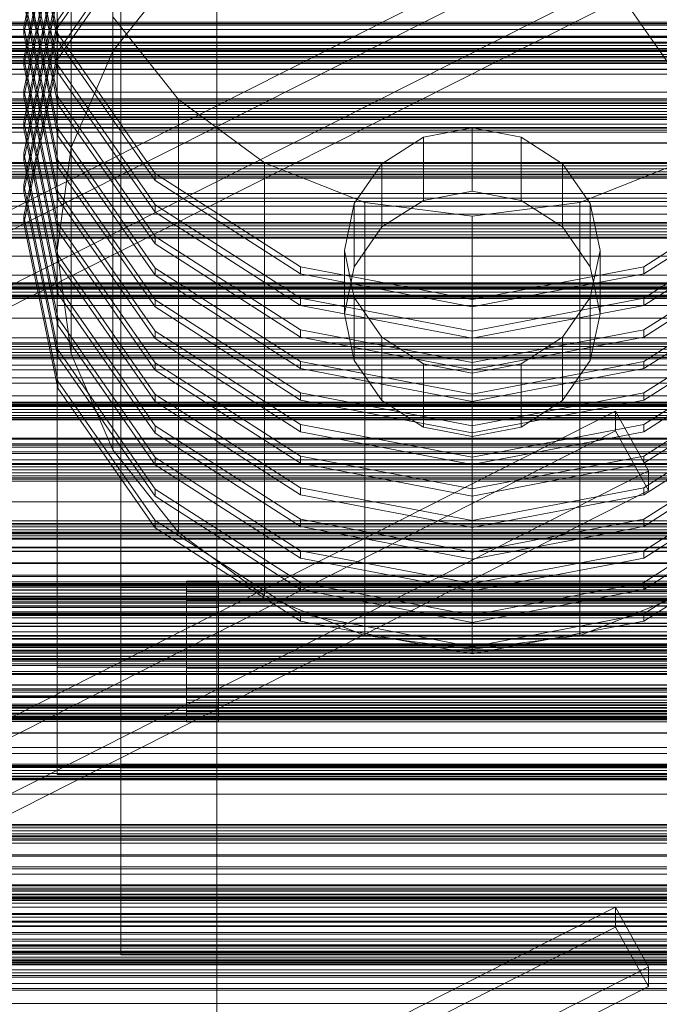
# Model space of a CAD drawing. Header units: millimetres. Extents: x -2233 to 65662, y -50530 to 6847.
# Tile 281 of 656: x 488 to 689, y -33190 to -32882. Entities that reach past the tile are written whole.
import ezdxf

# ---------------------------------------------------------------- set-up
doc = ezdxf.new("R2010")
doc.units = ezdxf.units.MM
for name, color, linetype, lineweight in [('COTAS_P', 1, 'Continuous', 0), ('frontal_C01', 7, 'Continuous', 0), ('frontal_C02', 7, 'Continuous', 0), ('frontal_C03', 7, 'Continuous', 0), ('frontal_C03-dry', 7, 'Continuous', 0), ('frontal_secador', 7, 'Continuous', 0), ('frontal_tolva', 7, 'Continuous', 0)]:
    doc.layers.add(name, color=color, linetype=linetype, lineweight=lineweight)
doc.dimstyles.new('R19_100', dxfattribs={"dimtxt": 250, "dimasz": 150, "dimexe": 150, "dimexo": 80, "dimgap": 100, "dimtad": 1, "dimtih": 1, "dimtoh": 1, "dimdsep": 46, "dimcen": 0.09, "dimadec": 0, "dimazin": 0, "dimtfac": 1, "dimtdec": 4, "dimtofl": 0, "dimtmove": 0, "dimatfit": 3, "dimfxl": 1, "dimtolj": 1, "dimtzin": 0, "dimarcsym": 0})

# ---------------------------------------------------------------- blocks, each defined once
blk = doc.blocks.new('DIM_R32_40')
at = {"layer": 'COTAS_P'}
for p, q in [((-150, -32200), (550, -32200)), ((550, -32200), (505, -32350)), ((550, -34800), (550, -32200)), ((550, -32200), (595, -32350)), ((550, -34800), (505, -34650)), ((550, -34800), (595, -34650)), ((-150, -34800), (550, -34800))]:
    blk.add_line(p, q, dxfattribs=at)
blk.add_text('2600 P', height=250, rotation=90, dxfattribs=at).set_placement((450, -33500))

msp = doc.modelspace()

# ---------------------------------------------------------------- linework, layer by layer
at = {"layer": 'frontal_C01'}
for p, q in [((517.417, -32892.161), (517.417, -32756.679)), ((504.43, -32922.24), (504.43, -32786.758)), ((500, -32954.518), (500, -32819.036)), ((500.287, -32832.975), (489.6, -32884.519)), ((489.6, -32835.125), (500.287, -32886.669)), ((489.6, -32886.777), (500.287, -32835.233)), ((500.287, -32888.927), (489.6, -32837.383)), ((530.722, -32838.673), (500.287, -32882.37)), ((500.287, -32842.854), (489.6, -32894.398)), ((500.287, -32884.628), (530.722, -32840.931)), ((489.6, -32845.004), (500.287, -32896.548)), ((489.6, -32896.656), (500.287, -32845.112)), ((500.287, -32898.806), (489.6, -32847.262)), ((530.722, -32848.551), (500.287, -32892.248)), ((500.287, -32852.733), (489.6, -32904.277)), ((500.287, -32894.507), (530.722, -32850.81)), ((504.43, -32986.797), (504.43, -32851.315)), ((489.6, -32854.883), (500.287, -32906.427)), ((489.6, -32906.535), (500.287, -32854.991)), ((500.287, -32908.685), (489.6, -32857.141)), ((520, -32916.843), (520, -32860.392)), ((520, -33059.935), (520, -32860.392)), ((500.287, -32862.612), (489.6, -32914.156)), ((489.6, -32864.762), (500.287, -32916.306)), ((489.6, -32916.414), (500.287, -32864.87)), ((500.287, -32918.564), (489.6, -32867.02)), ((517.417, -32892.161), (538.076, -32866.332)), ((500.287, -32872.491), (489.6, -32924.035)), ((489.6, -32874.64), (500.287, -32926.185)), ((489.6, -32926.293), (500.287, -32874.749)), ((500.287, -32928.443), (489.6, -32876.898)), ((500.287, -32882.37), (489.6, -32933.914)), ((500.287, -32884.628), (500.287, -32882.37)), ((517.417, -32881.394), (538.076, -32907.223)), ((517.417, -33016.875), (517.417, -32881.394)), ((489.6, -32884.519), (500.287, -32936.063)), ((489.6, -32886.777), (489.6, -32884.519)), ((489.6, -32936.172), (500.287, -32884.628)), ((500.287, -32938.321), (489.6, -32886.777)), ((500.287, -32886.669), (530.722, -32930.366)), ((500.287, -32888.927), (500.287, -32886.669)), ((530.722, -32932.624), (500.287, -32888.927)), ((500.287, -32892.248), (489.6, -32943.793)), ((500.287, -32894.507), (500.287, -32892.248)), ((504.43, -32922.24), (517.417, -32892.161)), ((489.6, -32894.398), (500.287, -32945.942)), ((489.6, -32896.656), (489.6, -32894.398)), ((489.6, -32946.051), (500.287, -32894.507)), ((500.287, -32948.2), (489.6, -32896.656)), ((500.287, -32896.548), (530.722, -32940.245)), ((500.287, -32898.806), (500.287, -32896.548)), ((530.722, -32942.503), (500.287, -32898.806)), ((489.6, -32904.277), (500.287, -32955.821)), ((489.6, -32906.535), (489.6, -32904.277)), ((500.287, -32958.079), (489.6, -32906.535)), ((500.287, -32906.427), (530.722, -32950.124)), ((500.287, -32908.685), (500.287, -32906.427)), ((538.076, -32907.223), (565, -32927.042)), ((538.076, -33042.704), (538.076, -32907.223)), ((530.722, -32952.382), (500.287, -32908.685)), ((489.6, -32914.156), (500.287, -32965.7)), ((489.6, -32916.414), (489.6, -32914.156)), ((500.287, -32967.958), (489.6, -32916.414)), ((500.287, -32916.306), (530.722, -32960.003)), ((500.287, -32918.564), (500.287, -32916.306)), ((740, -32916.843), (520, -32916.843)), ((520, -32916.843), (520, -33116.385)), ((630, -32916.145), (614.693, -32919.066)), ((645.307, -32919.066), (630, -32916.145)), ((630, -32935.902), (630, -32916.145)), ((530.722, -32962.261), (500.287, -32918.564)), ((614.693, -32919.066), (601.716, -32927.384)), ((614.693, -32938.823), (614.693, -32919.066)), ((658.284, -32927.384), (645.307, -32919.066)), ((645.307, -32938.823), (645.307, -32919.066)), ((489.6, -32924.035), (500.287, -32975.579)), ((489.6, -32926.293), (489.6, -32924.035)), ((500, -32954.518), (504.43, -32922.24)), ((500.287, -32977.837), (489.6, -32926.293)), ((500.287, -32926.185), (530.722, -32969.882)), ((500.287, -32928.443), (500.287, -32926.185)), ((565, -32927.042), (596.354, -32939.501)), ((565, -33062.524), (565, -32927.042)), ((663.646, -32939.501), (695, -32927.042)), ((530.722, -32972.14), (500.287, -32928.443)), ((601.716, -32927.384), (593.045, -32939.833)), ((601.716, -32947.142), (601.716, -32927.384)), ((666.955, -32939.833), (658.284, -32927.384)), ((658.284, -32947.142), (658.284, -32927.384)), ((530.722, -32930.366), (576.271, -32959.563)), ((530.722, -32932.624), (530.722, -32930.366)), ((576.271, -32961.821), (530.722, -32932.624)), ((683.729, -32959.563), (729.278, -32930.366)), ((729.278, -32932.624), (683.729, -32961.821)), ((489.6, -32933.914), (500.287, -32985.458)), ((489.6, -32936.172), (489.6, -32933.914)), ((500.287, -32987.716), (489.6, -32936.172)), ((500.287, -32936.063), (530.722, -32979.76)), ((500.287, -32938.321), (500.287, -32936.063)), ((614.693, -32938.823), (630, -32935.902)), ((630, -32935.902), (645.307, -32938.823)), ((500, -33084.878), (500, -32938.106)), ((500, -32938.106), (760, -32938.106)), ((500, -32971.682), (500, -32938.106)), ((530.722, -32982.018), (500.287, -32938.321)), ((601.716, -32947.142), (614.693, -32938.823)), ((645.307, -32938.823), (658.284, -32947.142)), ((530.722, -32940.245), (576.271, -32969.442)), ((530.722, -32942.503), (530.722, -32940.245)), ((576.271, -32971.7), (530.722, -32942.503)), ((593.045, -32939.833), (590, -32954.518)), ((593.045, -32959.591), (593.045, -32939.833)), ((596.354, -32939.501), (630, -32943.751)), ((596.354, -33074.983), (596.354, -32939.501)), ((630, -32943.751), (663.646, -32939.501)), ((663.646, -33074.983), (663.646, -32939.501)), ((670, -32954.518), (666.955, -32939.833)), ((666.955, -32959.591), (666.955, -32939.833)), ((683.729, -32969.442), (729.278, -32940.245)), ((729.278, -32942.503), (683.729, -32971.7)), ((489.6, -32943.793), (500.287, -32995.337)), ((489.6, -32946.051), (489.6, -32943.793)), ((630, -33079.232), (630, -32943.751)), ((500.287, -32997.595), (489.6, -32946.051)), ((500.287, -32945.942), (530.722, -32989.639)), ((500.287, -32948.2), (500.287, -32945.942)), ((530.722, -32991.897), (500.287, -32948.2)), ((593.045, -32959.591), (601.716, -32947.142)), ((658.284, -32947.142), (666.955, -32959.591)), ((530.722, -32950.124), (576.271, -32979.321)), ((530.722, -32952.382), (530.722, -32950.124)), ((683.729, -32979.321), (729.278, -32950.124)), ((504.43, -32986.797), (500, -32954.518)), ((576.271, -32981.579), (530.722, -32952.382)), ((590, -32954.518), (593.045, -32969.203)), ((590, -32974.276), (590, -32954.518)), ((666.955, -32969.203), (670, -32954.518)), ((670, -32954.518), (670, -32974.276)), ((729.278, -32952.382), (683.729, -32981.579)), ((500.287, -32955.821), (530.722, -32999.518)), ((500.287, -32958.079), (500.287, -32955.821)), ((530.722, -33001.776), (500.287, -32958.079)), ((530.722, -32960.003), (576.271, -32989.2)), ((530.722, -32962.261), (530.722, -32960.003)), ((576.271, -32959.563), (630, -32969.816)), ((576.271, -32961.821), (576.271, -32959.563)), ((590, -32974.276), (593.045, -32959.591)), ((630, -32969.816), (683.729, -32959.563)), ((666.955, -32959.591), (670, -32974.276)), ((683.729, -32961.821), (683.729, -32959.563)), ((683.729, -32989.2), (729.278, -32960.003)), ((576.271, -32991.458), (530.722, -32962.261)), ((630, -32972.074), (576.271, -32961.821)), ((683.729, -32961.821), (630, -32972.074)), ((729.278, -32962.261), (683.729, -32991.458)), ((485, -32966.037), (775, -32966.037)), ((500.287, -32965.7), (530.722, -33009.397)), ((500.287, -32967.958), (500.287, -32965.7)), ((530.722, -33011.655), (500.287, -32967.958)), ((530.722, -32969.882), (576.271, -32999.079)), ((530.722, -32972.14), (530.722, -32969.882)), ((576.271, -32969.442), (630, -32979.695)), ((576.271, -32971.7), (576.271, -32969.442)), ((593.045, -32969.203), (601.716, -32981.652)), ((593.045, -32988.961), (593.045, -32969.203)), ((630, -32979.695), (683.729, -32969.442)), ((630, -32972.074), (630, -32969.816)), ((658.284, -32981.652), (666.955, -32969.203)), ((666.955, -32988.961), (666.955, -32969.203)), ((683.729, -32971.7), (683.729, -32969.442)), ((683.729, -32999.079), (729.278, -32969.882)), ((760, -32971.682), (500, -32971.682)), ((500, -32971.682), (500, -33118.454)), ((576.271, -33001.337), (530.722, -32972.14)), ((630, -32981.953), (576.271, -32971.7)), ((683.729, -32971.7), (630, -32981.953)), ((729.278, -32972.14), (683.729, -33001.337)), ((775, -32975.631), (485, -32975.631)), ((500.287, -32975.579), (530.722, -33019.276)), ((500.287, -32977.837), (500.287, -32975.579)), ((593.045, -32988.961), (590, -32974.276)), ((670, -32974.276), (666.955, -32988.961)), ((530.722, -33021.534), (500.287, -32977.837)), ((576.271, -32979.321), (630, -32989.574)), ((576.271, -32981.579), (576.271, -32979.321)), ((630, -32989.574), (683.729, -32979.321)), ((683.729, -32981.579), (683.729, -32979.321)), ((530.722, -32979.76), (576.271, -33008.958)), ((530.722, -32982.018), (530.722, -32979.76)), ((576.271, -33011.216), (530.722, -32982.018)), ((630, -32991.832), (576.271, -32981.579)), ((601.716, -32981.652), (614.693, -32989.971)), ((601.716, -33001.41), (601.716, -32981.652)), ((630, -32981.953), (630, -32979.695)), ((683.729, -32981.579), (630, -32991.832)), ((645.307, -32989.971), (658.284, -32981.652)), ((658.284, -33001.41), (658.284, -32981.652)), ((683.729, -33008.958), (729.278, -32979.76)), ((729.278, -32982.018), (683.729, -33011.216)), ((500.287, -32985.458), (530.722, -33029.155)), ((500.287, -32987.716), (500.287, -32985.458)), ((530.722, -33031.413), (500.287, -32987.716)), ((517.417, -33016.875), (504.43, -32986.797)), ((530.722, -32989.639), (576.271, -33018.837)), ((530.722, -32991.897), (530.722, -32989.639)), ((576.271, -32989.2), (630, -32999.453)), ((576.271, -32991.458), (576.271, -32989.2)), ((630, -33001.711), (576.271, -32991.458)), ((601.716, -33001.41), (593.045, -32988.961)), ((614.693, -32989.971), (630, -32992.892)), ((614.693, -33009.729), (614.693, -32989.971)), ((630, -32999.453), (683.729, -32989.2)), ((630, -32991.832), (630, -32989.574)), ((630, -32992.892), (645.307, -32989.971)), ((683.729, -32991.458), (630, -33001.711)), ((645.307, -33009.729), (645.307, -32989.971)), ((666.955, -32988.961), (658.284, -33001.41)), ((683.729, -32991.458), (683.729, -32989.2)), ((683.729, -33018.837), (729.278, -32989.639)), ((576.271, -33021.095), (530.722, -32991.897)), ((630, -33012.65), (630, -32992.892)), ((729.278, -32991.897), (683.729, -33021.095)), ((500.287, -32995.337), (530.722, -33039.034)), ((500.287, -32997.595), (500.287, -32995.337)), ((530.722, -33041.292), (500.287, -32997.595)), ((530.722, -32999.518), (576.271, -33028.716)), ((530.722, -33001.776), (530.722, -32999.518)), ((576.271, -32999.079), (630, -33009.332)), ((576.271, -33001.337), (576.271, -32999.079)), ((630, -33009.332), (683.729, -32999.079)), ((630, -33001.711), (630, -32999.453)), ((683.729, -33001.337), (683.729, -32999.079)), ((683.729, -33028.716), (729.278, -32999.518)), ((415, -33001.937), (760, -33001.937)), ((576.271, -33030.974), (530.722, -33001.776)), ((630, -33011.59), (576.271, -33001.337)), ((614.693, -33009.729), (601.716, -33001.41)), ((683.729, -33001.337), (630, -33011.59)), ((658.284, -33001.41), (645.307, -33009.729)), ((729.278, -33001.776), (683.729, -33030.974)), ((424.864, -33131.372), (674.864, -33004.739)), ((674.864, -33010.949), (674.864, -33004.739)), ((674.864, -33004.739), (685.136, -33023.403)), ((530.722, -33009.397), (576.271, -33038.594)), ((530.722, -33011.655), (530.722, -33009.397)), ((576.271, -33008.958), (630, -33019.211)), ((576.271, -33011.216), (576.271, -33008.958)), ((630, -33012.65), (614.693, -33009.729)), ((630, -33019.211), (683.729, -33008.958)), ((630, -33011.59), (630, -33009.332)), ((645.307, -33009.729), (630, -33012.65)), ((683.729, -33011.216), (683.729, -33008.958)), ((683.729, -33038.594), (729.278, -33009.397)), ((760, -33013.228), (415, -33013.228)), ((674.864, -33010.949), (424.864, -33137.582)), ((576.271, -33040.853), (530.722, -33011.655)), ((630, -33021.469), (576.271, -33011.216)), ((683.729, -33011.216), (630, -33021.469)), ((685.136, -33029.613), (674.864, -33010.949)), ((729.278, -33011.655), (683.729, -33040.853)), ((760, -33015.368), (415, -33015.368)), ((538.076, -33042.704), (517.417, -33016.875)), ((530.722, -33019.276), (576.271, -33048.473)), ((530.722, -33021.534), (530.722, -33019.276)), ((576.271, -33018.837), (630, -33029.089)), ((576.271, -33021.095), (576.271, -33018.837)), ((630, -33029.089), (683.729, -33018.837)), ((630, -33021.469), (630, -33019.211)), ((683.729, -33021.095), (683.729, -33018.837)), ((683.729, -33048.473), (729.278, -33019.276)), ((576.271, -33050.731), (530.722, -33021.534)), ((630, -33031.348), (576.271, -33021.095)), ((683.729, -33021.095), (630, -33031.348)), ((729.278, -33021.534), (683.729, -33050.731)), ((435.136, -33150.036), (685.136, -33023.403)), ((685.136, -33023.403), (685.136, -33029.613)), ((415, -33026.658), (760, -33026.658)), ((576.271, -33028.716), (630, -33038.968)), ((576.271, -33030.974), (576.271, -33028.716)), ((630, -33038.968), (683.729, -33028.716)), ((683.729, -33030.974), (683.729, -33028.716)), ((435.136, -33156.245), (685.136, -33029.613)), ((530.722, -33029.155), (576.271, -33058.352)), ((530.722, -33031.413), (530.722, -33029.155)), ((576.271, -33060.61), (530.722, -33031.413)), ((630, -33041.226), (576.271, -33030.974)), ((630, -33031.348), (630, -33029.089)), ((683.729, -33030.974), (630, -33041.226)), ((683.729, -33058.352), (729.278, -33029.155)), ((729.278, -33031.413), (683.729, -33060.61)), ((530.722, -33039.034), (576.271, -33068.231)), ((530.722, -33041.292), (530.722, -33039.034)), ((576.271, -33038.594), (630, -33048.847)), ((576.271, -33040.853), (576.271, -33038.594)), ((630, -33051.105), (576.271, -33040.853)), ((630, -33048.847), (683.729, -33038.594)), ((630, -33041.226), (630, -33038.968)), ((683.729, -33040.853), (630, -33051.105)), ((683.729, -33040.853), (683.729, -33038.594)), ((683.729, -33068.231), (729.278, -33039.034)), ((576.271, -33070.489), (530.722, -33041.292)), ((565, -33062.524), (538.076, -33042.704)), ((729.278, -33041.292), (683.729, -33070.489)), ((576.271, -33048.473), (630, -33058.726)), ((576.271, -33050.731), (576.271, -33048.473)), ((630, -33058.726), (683.729, -33048.473)), ((630, -33051.105), (630, -33048.847)), ((683.729, -33050.731), (683.729, -33048.473)), ((630, -33060.984), (576.271, -33050.731)), ((683.729, -33050.731), (630, -33060.984)), ((550.5, -33058.125), (450.5, -33058.125)), ((550.5, -33058.895), (450.5, -33058.895)), ((520, -33115.426), (520, -33058.975)), ((520, -33058.975), (740, -33058.975)), ((520, -33118.454), (520, -33058.975)), ((540.5, -33058.895), (540.5, -33058.007)), ((540.5, -33058.007), (540.5, -33058.617)), ((540.5, -33058.007), (815, -33058.007)), ((540.5, -33058.617), (540.5, -33060.685)), ((540.5, -33058.617), (815, -33058.617)), ((540.5, -33061.221), (540.5, -33058.895)), ((540.5, -33058.895), (815, -33058.895)), ((550.5, -33058.895), (550.5, -33058.125)), ((550.5, -33058.125), (550.5, -33060.685)), ((550.5, -33062.877), (550.5, -33058.895)), ((576.271, -33058.352), (630, -33068.605)), ((576.271, -33060.61), (576.271, -33058.352)), ((630, -33068.605), (683.729, -33058.352)), ((630, -33060.984), (630, -33058.726)), ((683.729, -33060.61), (683.729, -33058.352)), ((550.5, -33060.685), (450.5, -33060.685)), ((740, -33059.935), (520, -33059.935)), ((520, -33059.935), (520, -33116.385)), ((540.5, -33060.685), (540.5, -33064.07)), ((540.5, -33060.685), (815, -33060.685)), ((540.5, -33064.827), (540.5, -33061.221)), ((540.5, -33061.221), (815, -33061.221)), ((550.5, -33060.685), (550.5, -33066.186)), ((596.354, -33074.983), (565, -33062.524)), ((630, -33070.863), (576.271, -33060.61)), ((683.729, -33060.61), (630, -33070.863)), ((695, -33062.524), (663.646, -33074.983)), ((550.5, -33062.877), (450.5, -33062.877)), ((540.5, -33064.07), (540.5, -33068.54)), ((540.5, -33064.07), (815, -33064.07)), ((540.5, -33069.467), (540.5, -33064.827)), ((540.5, -33064.827), (815, -33064.827)), ((550.5, -33069.467), (550.5, -33062.877)), ((550.5, -33066.186), (450.5, -33066.186)), ((540.5, -33068.54), (540.5, -33073.79)), ((540.5, -33068.54), (815, -33068.54)), ((550.5, -33066.186), (550.5, -33073.79)), ((576.271, -33068.231), (630, -33078.484)), ((576.271, -33070.489), (576.271, -33068.231)), ((630, -33078.484), (683.729, -33068.231)), ((630, -33070.863), (630, -33068.605)), ((683.729, -33070.489), (683.729, -33068.231)), ((550.5, -33069.467), (450.5, -33069.467)), ((540.5, -33074.825), (540.5, -33069.467)), ((540.5, -33069.467), (815, -33069.467)), ((550.5, -33077.66), (550.5, -33069.467)), ((630, -33080.742), (576.271, -33070.489)), ((683.729, -33070.489), (630, -33080.742)), ((450.5, -33073.79), (550.5, -33073.79)), ((540.5, -33073.79), (540.5, -33079.465)), ((815, -33073.79), (540.5, -33073.79)), ((540.5, -33080.535), (540.5, -33074.825)), ((540.5, -33074.825), (815, -33074.825)), ((550.5, -33073.79), (550.5, -33082.34)), ((630, -33079.232), (596.354, -33074.983)), ((663.646, -33074.983), (630, -33079.232)), ((550.5, -33077.66), (450.5, -33077.66)), ((550.5, -33086.21), (550.5, -33077.66)), ((540.5, -33079.465), (540.5, -33085.175)), ((540.5, -33079.465), (815, -33079.465)), ((540.5, -33086.21), (540.5, -33080.535)), ((540.5, -33080.535), (815, -33080.535)), ((630, -33080.742), (630, -33078.484)), ((550.5, -33082.34), (450.5, -33082.34)), ((550.5, -33082.34), (550.5, -33090.533)), ((550.5, -33086.21), (450.5, -33086.21)), ((760, -33084.878), (500, -33084.878)), ((500, -33084.878), (500, -33118.454)), ((540.5, -33085.175), (540.5, -33090.533)), ((540.5, -33085.175), (815, -33085.175)), ((540.5, -33091.46), (540.5, -33086.21)), ((540.5, -33086.21), (815, -33086.21)), ((550.5, -33093.814), (550.5, -33086.21)), ((420, -33092.693), (823, -33092.693)), ((550.5, -33090.533), (450.5, -33090.533)), ((540.5, -33090.533), (540.5, -33095.173)), ((540.5, -33090.533), (815, -33090.533)), ((540.5, -33095.93), (540.5, -33091.46)), ((540.5, -33091.46), (815, -33091.46)), ((550.5, -33090.533), (550.5, -33097.123)), ((550.5, -33093.814), (450.5, -33093.814)), ((540.5, -33095.173), (540.5, -33098.779)), ((540.5, -33095.173), (815, -33095.173)), ((540.5, -33099.315), (540.5, -33095.93)), ((540.5, -33095.93), (815, -33095.93)), ((550.5, -33099.315), (550.5, -33093.814)), ((550.5, -33097.123), (450.5, -33097.123)), ((550.5, -33099.315), (450.5, -33099.315)), ((540.5, -33098.779), (540.5, -33101.105)), ((540.5, -33098.779), (815, -33098.779)), ((540.5, -33101.383), (540.5, -33099.315)), ((540.5, -33099.315), (815, -33099.315)), ((550.5, -33097.123), (550.5, -33101.105)), ((550.5, -33101.875), (550.5, -33099.315)), ((823, -33099.75), (420, -33099.75)), ((550.5, -33101.105), (450.5, -33101.105)), ((550.5, -33101.875), (450.5, -33101.875)), ((540.5, -33101.105), (540.5, -33101.993)), ((540.5, -33101.105), (815, -33101.105)), ((540.5, -33101.993), (540.5, -33101.383)), ((540.5, -33101.383), (815, -33101.383)), ((540.5, -33101.993), (815, -33101.993)), ((550.5, -33101.105), (550.5, -33101.875)), ((823, -33111.88), (420, -33111.88)), ((740, -33115.426), (520, -33115.426)), ((520, -33115.426), (520, -33174.905)), ((520, -33116.385), (740, -33116.385)), ((420, -33118.936), (823, -33118.936)), ((500, -33118.454), (760, -33118.454)), ((740, -33118.454), (520, -33118.454)), ((520, -33118.454), (520, -33174.905)), ((415, -33157.177), (760, -33157.177)), ((424.864, -33286.612), (674.864, -33159.979)), ((674.864, -33166.188), (674.864, -33159.979)), ((674.864, -33159.979), (685.136, -33178.643)), ((674.864, -33166.188), (424.864, -33292.821)), ((685.136, -33184.852), (674.864, -33166.188)), ((760, -33168.467), (415, -33168.467)), ((760, -33170.608), (415, -33170.608)), ((520, -33174.905), (740, -33174.905)), ((435.136, -33305.275), (685.136, -33178.643)), ((685.136, -33178.643), (685.136, -33184.852)), ((415, -33181.898), (760, -33181.898)), ((775, -33180.55), (485, -33180.55)), ((435.136, -33311.485), (685.136, -33184.852)), ((485, -33190.144), (775, -33190.144))]:
    msp.add_line(p, q, dxfattribs=at)
at = {"layer": 'frontal_C02'}
for p, q in [((424.864, -32972.254), (674.864, -32846.253)), ((674.864, -32852.81), (424.864, -32978.811)), ((435.136, -32990.824), (685.136, -32864.824)), ((435.136, -32997.381), (685.136, -32871.381)), ((2130, -33119.613), (-2130, -33119.613)), ((2130, -33124.613), (-2130, -33124.613)), ((2130, -33174.613), (-2130, -33174.613)), ((2130, -33179.613), (-2130, -33179.613))]:
    msp.add_line(p, q, dxfattribs=at)
at = {"layer": 'frontal_C03'}
for p, q in [((1496, -32883.879), (-1496, -32883.879)), ((1496, -32883.994), (-1496, -32883.994)), ((1250, -32883.034), (-1250, -32883.034)), ((-1250, -32883.465), (1250, -32883.465)), ((1496, -32887.474), (-1496, -32887.474)), ((-1496, -32887.609), (1496, -32887.609)), ((1250, -32889.268), (-1250, -32889.268)), ((1250, -32889.654), (-1250, -32889.654)), ((1496, -32891.376), (-1496, -32891.376)), ((1496, -32891.511), (-1496, -32891.511)), ((1250, -32890.32), (-1250, -32890.32)), ((-1250, -32891.253), (1250, -32891.253)), ((1250, -32892.194), (-1250, -32892.194)), ((1250, -32893.127), (-1250, -32893.127)), ((1496, -32894.991), (-1496, -32894.991)), ((1496, -32895.105), (-1496, -32895.105)), ((1250, -32893.792), (-1250, -32893.792)), ((1250, -32894.179), (-1250, -32894.179)), ((1250, -32895.519), (-1250, -32895.519)), ((1250, -32895.951), (-1250, -32895.951)), ((1496, -32897.768), (-1496, -32897.768)), ((1496, -32897.845), (-1496, -32897.845)), ((1496, -32899.286), (-1496, -32899.286)), ((1496, -32899.313), (-1496, -32899.313)), ((1250, -32907.087), (-1250, -32907.087)), ((1250, -32907.453), (-1250, -32907.453)), ((1250, -32908.102), (-1250, -32908.102)), ((1250, -32908.488), (-1250, -32908.488)), ((1250, -32909.154), (-1250, -32909.154)), ((-1250, -32910.086), (1250, -32910.086)), ((1250, -32911.028), (-1250, -32911.028)), ((1250, -32911.96), (-1250, -32911.96)), ((1250, -32912.626), (-1250, -32912.626)), ((1250, -32913.013), (-1250, -32913.013)), ((1250, -32915.976), (-1250, -32915.976)), ((1250, -32916.221), (-1250, -32916.221)), ((1250, -32920.834), (-1250, -32920.834)), ((1250, -32920.92), (-1250, -32920.92)), ((1250, -32926.936), (-1250, -32926.936)), ((1250, -32927.322), (-1250, -32927.322)), ((1250, -32927.988), (-1250, -32927.988)), ((-1250, -32928.92), (1250, -32928.92)), ((1250, -32929.862), (-1250, -32929.862)), ((1250, -32930.794), (-1250, -32930.794)), ((1250, -32931.46), (-1250, -32931.46)), ((1250, -32931.846), (-1250, -32931.846)), ((1250, -32945.77), (-1250, -32945.77)), ((1250, -32946.156), (-1250, -32946.156)), ((1250, -32946.822), (-1250, -32946.822)), ((-1250, -32947.754), (1250, -32947.754)), ((1250, -32948.696), (-1250, -32948.696)), ((1250, -32949.628), (-1250, -32949.628)), ((1250, -32950.294), (-1250, -32950.294)), ((1250, -32950.68), (-1250, -32950.68)), ((1250, -32964.604), (-1250, -32964.604)), ((1250, -32964.99), (-1250, -32964.99)), ((1250, -32965.656), (-1250, -32965.656)), ((-1250, -32966.588), (1250, -32966.588)), ((1250, -32967.53), (-1250, -32967.53)), ((1250, -32968.462), (-1250, -32968.462)), ((1250, -32969.128), (-1250, -32969.128)), ((1250, -32969.514), (-1250, -32969.514)), ((1250, -32983.438), (-1250, -32983.438)), ((1250, -32983.824), (-1250, -32983.824)), ((1250, -32984.49), (-1250, -32984.49)), ((-1250, -32985.422), (1250, -32985.422)), ((1250, -32986.364), (-1250, -32986.364)), ((1250, -32987.296), (-1250, -32987.296)), ((1250, -32987.962), (-1250, -32987.962)), ((1250, -32988.348), (-1250, -32988.348)), ((1250, -33002.271), (-1250, -33002.271)), ((1250, -33002.658), (-1250, -33002.658)), ((1250, -33003.324), (-1250, -33003.324)), ((-1250, -33004.256), (1250, -33004.256)), ((1250, -33005.198), (-1250, -33005.198)), ((1250, -33006.13), (-1250, -33006.13)), ((1250, -33006.796), (-1250, -33006.796)), ((1250, -33007.182), (-1250, -33007.182)), ((1250, -33021.105), (-1250, -33021.105)), ((1250, -33021.492), (-1250, -33021.492)), ((1250, -33022.157), (-1250, -33022.157)), ((-1250, -33023.09), (1250, -33023.09)), ((1250, -33024.031), (-1250, -33024.031)), ((1250, -33024.964), (-1250, -33024.964)), ((1250, -33025.63), (-1250, -33025.63)), ((1250, -33026.016), (-1250, -33026.016)), ((1250, -33039.939), (-1250, -33039.939)), ((1250, -33040.325), (-1250, -33040.325)), ((1250, -33040.991), (-1250, -33040.991)), ((-1250, -33041.924), (1250, -33041.924)), ((1250, -33042.637), (-1250, -33042.637)), ((1250, -33042.723), (-1250, -33042.723)), ((1250, -33042.865), (-1250, -33042.865)), ((1250, -33043.798), (-1250, -33043.798)), ((1250, -33044.464), (-1250, -33044.464)), ((1250, -33044.85), (-1250, -33044.85)), ((1250, -33047.336), (-1250, -33047.336)), ((1250, -33047.58), (-1250, -33047.58)), ((1250, -33048.593), (-1250, -33048.593)), ((1250, -33048.66), (-1250, -33048.66)), ((1250, -33052.264), (-1250, -33052.264)), ((1250, -33052.455), (-1250, -33052.455)), ((1250, -33056.103), (-1250, -33056.103)), ((1250, -33056.469), (-1250, -33056.469)), ((1250, -33058.773), (-1250, -33058.773)), ((1250, -33059.114), (-1250, -33059.114)), ((1250, -33059.159), (-1250, -33059.159)), ((1250, -33059.4), (-1250, -33059.4)), ((1250, -33059.825), (-1250, -33059.825)), ((-1250, -33060.758), (1250, -33060.758)), ((1250, -33061.699), (-1250, -33061.699)), ((1250, -33062.632), (-1250, -33062.632)), ((1496, -33063.325), (-1496, -33063.325)), ((1496, -33063.351), (-1496, -33063.351)), ((1496, -33064.243), (-1496, -33064.243)), ((1496, -33064.27), (-1496, -33064.27)), ((1496, -33064.793), (-1496, -33064.793)), ((1496, -33064.869), (-1496, -33064.869)), ((1496, -33065.712), (-1496, -33065.712)), ((1250, -33063.297), (-1250, -33063.297)), ((1250, -33063.684), (-1250, -33063.684)), ((1496, -33065.788), (-1496, -33065.788)), ((1496, -33067.533), (-1496, -33067.533)), ((1496, -33067.647), (-1496, -33067.647)), ((1496, -33068.452), (-1496, -33068.452)), ((1496, -33068.566), (-1496, -33068.566)), ((1250, -33067.606), (-1250, -33067.606)), ((-1250, -33068.037), (1250, -33068.037)), ((1250, -33068.1), (-1250, -33068.1)), ((-1250, -33068.437), (1250, -33068.437)), ((1496, -33071.127), (-1496, -33071.127)), ((-1496, -33071.262), (1496, -33071.262)), ((1496, -33072.046), (-1496, -33072.046)), ((-1496, -33072.181), (1496, -33072.181)), ((1496, -33075.029), (-1496, -33075.029)), ((1496, -33075.164), (-1496, -33075.164)), ((1496, -33075.948), (-1496, -33075.948)), ((1496, -33076.083), (-1496, -33076.083)), ((1250, -33077.607), (-1250, -33077.607)), ((1250, -33077.854), (-1250, -33077.854)), ((1250, -33077.993), (-1250, -33077.993)), ((1496, -33078.644), (-1496, -33078.644)), ((1496, -33078.758), (-1496, -33078.758)), ((1496, -33079.563), (-1496, -33079.563)), ((1496, -33079.677), (-1496, -33079.677)), ((1250, -33078.191), (-1250, -33078.191)), ((1250, -33078.659), (-1250, -33078.659)), ((-1250, -33079.591), (1250, -33079.591)), ((1250, -33080.091), (-1250, -33080.091)), ((1250, -33080.523), (-1250, -33080.523)), ((1250, -33080.533), (-1250, -33080.533)), ((1496, -33081.422), (-1496, -33081.422)), ((1496, -33081.498), (-1496, -33081.498)), ((1496, -33082.341), (-1496, -33082.341)), ((1496, -33082.417), (-1496, -33082.417)), ((1496, -33082.94), (-1496, -33082.94)), ((1496, -33082.967), (-1496, -33082.967)), ((1496, -33083.858), (-1496, -33083.858)), ((1496, -33083.885), (-1496, -33083.885)), ((1250, -33081.465), (-1250, -33081.465)), ((1250, -33082.131), (-1250, -33082.131)), ((1250, -33082.518), (-1250, -33082.518)), ((1250, -33086.892), (-1250, -33086.892)), ((1250, -33087.178), (-1250, -33087.178)), ((1250, -33091.659), (-1250, -33091.659)), ((1250, -33092.025), (-1250, -33092.025)), ((1250, -33093.836), (-1250, -33093.836)), ((1250, -33094.027), (-1250, -33094.027)), ((1250, -33096.441), (-1250, -33096.441)), ((1250, -33096.827), (-1250, -33096.827)), ((1250, -33097.493), (-1250, -33097.493)), ((1250, -33097.631), (-1250, -33097.631)), ((1250, -33097.698), (-1250, -33097.698)), ((-1250, -33098.425), (1250, -33098.425)), ((1250, -33099.367), (-1250, -33099.367)), ((1250, -33100.299), (-1250, -33100.299)), ((1250, -33100.548), (-1250, -33100.548)), ((1250, -33100.793), (-1250, -33100.793)), ((1250, -33100.965), (-1250, -33100.965)), ((1250, -33101.351), (-1250, -33101.351)), ((1250, -33105.406), (-1250, -33105.406)), ((1250, -33105.492), (-1250, -33105.492)), ((1250, -33115.275), (-1250, -33115.275)), ((1250, -33115.661), (-1250, -33115.661)), ((1250, -33116.327), (-1250, -33116.327)), ((-1250, -33117.259), (1250, -33117.259)), ((1250, -33118.201), (-1250, -33118.201)), ((1250, -33119.133), (-1250, -33119.133)), ((1250, -33119.799), (-1250, -33119.799)), ((1250, -33120.185), (-1250, -33120.185)), ((1250, -33134.109), (-1250, -33134.109)), ((1250, -33134.495), (-1250, -33134.495)), ((1250, -33135.161), (-1250, -33135.161)), ((-1250, -33136.093), (1250, -33136.093)), ((1250, -33137.035), (-1250, -33137.035)), ((1250, -33137.967), (-1250, -33137.967)), ((1250, -33138.633), (-1250, -33138.633)), ((1250, -33139.019), (-1250, -33139.019)), ((1250, -33152.943), (-1250, -33152.943)), ((1250, -33153.329), (-1250, -33153.329)), ((1250, -33153.995), (-1250, -33153.995)), ((-1250, -33154.927), (1250, -33154.927)), ((1250, -33155.869), (-1250, -33155.869)), ((1250, -33156.801), (-1250, -33156.801)), ((1250, -33157.467), (-1250, -33157.467)), ((1250, -33157.853), (-1250, -33157.853)), ((1250, -33171.776), (-1250, -33171.776)), ((1250, -33172.163), (-1250, -33172.163)), ((1250, -33172.828), (-1250, -33172.828)), ((-1250, -33173.761), (1250, -33173.761)), ((1250, -33174.703), (-1250, -33174.703)), ((1250, -33175.635), (-1250, -33175.635)), ((1250, -33176.301), (-1250, -33176.301)), ((1250, -33176.687), (-1250, -33176.687))]:
    msp.add_line(p, q, dxfattribs=at)
at = {"layer": 'frontal_C03-dry'}
for p, q in [((1250, -32885.375), (-1250, -32885.375)), ((1290, -32887.875), (-1290, -32887.875)), ((1250, -32889.375), (-1250, -32889.375)), ((-1290, -32891.875), (1290, -32891.875)), ((-1250, -32905), (1250, -32905)), ((1250, -32911), (-1250, -32911)), ((1290, -32913.5), (-1290, -32913.5)), ((-1290, -32917.5), (1290, -32917.5)), ((1250, -32915), (-1250, -32915)), ((-1250, -32930.625), (1250, -32930.625)), ((1290, -32939.125), (-1290, -32939.125)), ((1250, -32936.625), (-1250, -32936.625)), ((1250, -32940.625), (-1250, -32940.625)), ((-1290, -32943.125), (1290, -32943.125)), ((-1250, -32956.25), (1250, -32956.25)), ((1250, -32962.25), (-1250, -32962.25)), ((1290, -32964.75), (-1290, -32964.75)), ((1250, -32966.25), (-1250, -32966.25)), ((-1290, -32968.75), (1290, -32968.75)), ((-1250, -32981.875), (1250, -32981.875)), ((1250, -32987.875), (-1250, -32987.875)), ((1290, -32990.375), (-1290, -32990.375)), ((-1290, -32994.375), (1290, -32994.375)), ((1250, -32991.875), (-1250, -32991.875)), ((-1250, -33007.5), (1250, -33007.5)), ((1290, -33016), (-1290, -33016)), ((1250, -33013.5), (-1250, -33013.5)), ((1250, -33017.5), (-1250, -33017.5)), ((-1290, -33020), (1290, -33020)), ((-1250, -33033.125), (1250, -33033.125)), ((1250, -33039.125), (-1250, -33039.125)), ((1250, -33043.125), (-1250, -33043.125)), ((-1250, -33058.75), (1250, -33058.75)), ((1250, -33064.75), (-1250, -33064.75)), ((1250, -33068.75), (-1250, -33068.75)), ((-1250, -33084.375), (1250, -33084.375)), ((1250, -33090.375), (-1250, -33090.375)), ((1250, -33094.375), (-1250, -33094.375)), ((-1250, -33110), (1250, -33110)), ((1250, -33116), (-1250, -33116)), ((1250, -33120), (-1250, -33120))]:
    msp.add_line(p, q, dxfattribs=at)
at = {"layer": 'frontal_secador'}
for p, q in [((1300, -32996), (-1300, -32996)), ((-1400, -33000), (1400, -33000)), ((-1380, -33000), (1380, -33000)), ((-1300, -33000), (1300, -33000)), ((-1380, -33003), (1380, -33003)), ((-1300, -33016), (1300, -33016)), ((-1265, -33015), (1265, -33015)), ((-1265, -33018), (1265, -33018)), ((1300, -33020), (-1300, -33020)), ((-1400, -33075), (1400, -33075)), ((-1265, -33072), (1265, -33072)), ((-1265, -33075), (1265, -33075)), ((1250, -33137.611), (-1250, -33137.611)), ((1250, -33139.918), (-1250, -33139.918)), ((-1250, -33143.65), (1250, -33143.65)), ((1250, -33144), (-1250, -33144)), ((1250, -33147.382), (-1250, -33147.382)), ((-1250, -33148), (1250, -33148)), ((1250, -33149.689), (-1250, -33149.689)), ((1250, -33154), (-1250, -33154)), ((1250, -33154.545), (-1250, -33154.545)), ((1250, -33156), (-1250, -33156)), ((1250, -33156.144), (-1250, -33156.144)), ((1250, -33156.709), (-1250, -33156.709)), ((1250, -33158.686), (-1250, -33158.686)), ((1250, -33160), (-1250, -33160)), ((1320, -33162), (-1320, -33162)), ((1320, -33162.273), (-1320, -33162.273)), ((1320, -33163.072), (-1320, -33163.072)), ((1320, -33164.343), (-1320, -33164.343)), ((1250, -33162), (-1250, -33162)), ((1320, -33166), (-1320, -33166)), ((1250, -33164.651), (-1250, -33164.651)), ((1250, -33165.859), (-1250, -33165.859)), ((-1250, -33166), (1250, -33166)), ((1320, -33167.929), (-1320, -33167.929)), ((-1320, -33170), (1320, -33170)), ((-1250, -33170), (1250, -33170)), ((1320, -33172.071), (-1320, -33172.071)), ((1320, -33174), (-1320, -33174)), ((1320, -33175.657), (-1320, -33175.657)), ((1250, -33174.141), (-1250, -33174.141)), ((1320, -33176.928), (-1320, -33176.928)), ((1320, -33177.727), (-1320, -33177.727)), ((1320, -33178), (-1320, -33178)), ((1250, -33177.285), (-1250, -33177.285)), ((1250, -33178), (-1250, -33178)), ((1250, -33181.314), (-1250, -33181.314)), ((1250, -33183.856), (-1250, -33183.856)), ((1250, -33185.455), (-1250, -33185.455)), ((1250, -33186), (-1250, -33186))]:
    msp.add_line(p, q, dxfattribs=at)
at = {"layer": 'frontal_tolva'}
msp.add_line((1720.416, -34367.194), (673.416, -32870.194), dxfattribs=at)

# ---------------------------------------------------------------- dimensions: what is measured, and where the dimension line sits
at = {"layer": 'COTAS_P'}
dim = msp.add_aligned_dim(p1=(-150, -34800), p2=(-150, -32200), distance=-700, text='<> P', dimstyle='R19_100', dxfattribs=at)
dim.commit()
dim.dimension.update_dxf_attribs({"geometry": 'DIM_R32_40', "text_midpoint": (550, -33500)})

doc.saveas('drawing.dxf')
